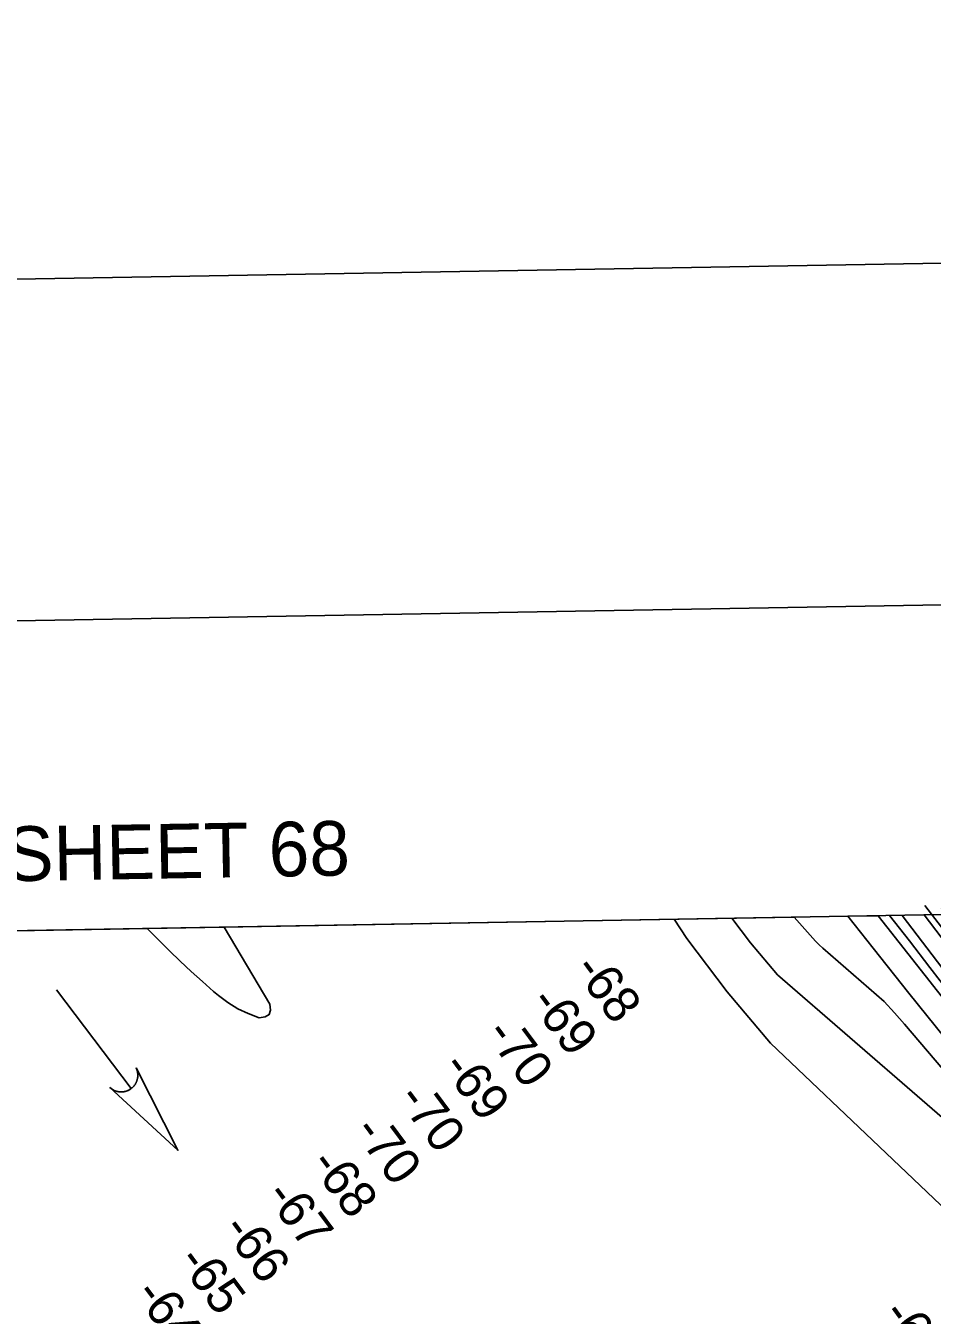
# Model space of a CAD drawing. Extents: x 3892998 to 3931244, y 278583 to 304547.
# Drawn here: x 3903445 to 3905104, y 301603 to 303964 of the extents above; entities that cross this region are included whole.
import ezdxf

# ---------------------------------------------------------------- set-up
doc = ezdxf.new("R2010")
doc.units = 0
for name, color, linetype in [('G-ANNO-NPLT', 7, 'Continuous'), ('V-ANNO-SYMB', 7, 'Continuous'), ('V-ANNO-TEXT', 7, 'Continuous'), ('V-GRID-FRAM', 7, 'Continuous'), ('V-RIVR-EDGE', 7, 'Continuous'), ('V-RIVR-JETY', 7, 'Continuous'), ('V-RIVR-RANG', 7, 'Continuous'), ('V-STRM-FLOW', 7, 'Continuous'), ('V-TOPO-DPTH', 7, 'Continuous'), ('V-TOPO-MAJR', 7, 'Continuous'), ('V-TOPO-MINR', 7, 'Continuous')]:
    doc.layers.add(name, color=color, linetype=linetype)

msp = doc.modelspace()

# ---------------------------------------------------------------- linework, layer by layer
at = {"layer": 'G-ANNO-NPLT'}
msp.add_lwpolyline([(3893999.8, 279166.3), (3930661, 279800.9), (3930242.7, 303964), (3893581.5, 303329.3)], close=True, dxfattribs=at)
at = {"layer": 'V-ANNO-SYMB'}
msp.add_lwpolyline([(3896738.7, 279838.8), (3929816.9, 280411.4), (3929420.3, 303324.6), (3896342.1, 302752), (3896738.7, 279838.8)], dxfattribs=at)
at = {"layer": 'V-GRID-FRAM'}
msp.add_lwpolyline([(3896958.4, 302195.2), (3928823.6, 302746.7), (3929146.3, 284567.1), (3897265.1, 284015.2), (3896958.4, 302195.2)], dxfattribs=at)
at = {"layer": 'V-RIVR-EDGE'}
msp.add_spline([(3901800, 302280.8), (3901821.4, 302255.3), (3901852.8, 302218.4), (3901878.5, 302180.9), (3901907.5, 302131.8), (3901945.2, 302080.2), (3901978.6, 302034.5), (3902005.7, 302000.4), (3902060.9, 301932.8), (3902101.6, 301884.6), (3902148.1, 301829.1), (3902188.3, 301780.9), (3902273, 301676.3), (3902336.4, 301599.9), (3902373.2, 301550.3), (3902435.7, 301461.7), (3902481.2, 301400.4), (3902498.1, 301370.8), (3902573.6, 301268.6), (3902614.7, 301212.2), (3902639.9, 301174.7), (3902676.7, 301122.7), (3902702.3, 301090.1), (3902717.8, 301067.7), (3902729.4, 301058.9), (3902740.6, 301042.4), (3902748.8, 301021), (3902799.1, 300946.6), (3902823.3, 300904.7), (3902856.2, 300858.5), (3902877.5, 300828.8), (3902907.5, 300791.9), (3902953, 300723.8), (3902991.2, 300669.3), (3903039.1, 300603.1), (3903064.8, 300571.5), (3903083.2, 300547.6), (3903091.4, 300530.1), (3903107.8, 300506.3), (3903122.8, 300483.4), (3903163.5, 300427.5), (3903201.7, 300377.9), (3903235.1, 300335), (3903245.8, 300316.1), (3903281.6, 300261.1), (3903312.6, 300219.8), (3903345.5, 300170.6), (3903361.4, 300144.9), (3903395.3, 300097.2), (3903411.7, 300069.9), (3903428.6, 300032), (3903446.5, 299998), (3903470.2, 299963.4), (3903493.5, 299926.5), (3903530.2, 299871.5), (3903555.4, 299838.9), (3903589.3, 299796.1), (3903617.9, 299763), (3903645, 299729.9), (3903672.1, 299699.2), (3903702.1, 299649.6), (3903724.3, 299620.4), (3903758.3, 299583.4), (3903801.4, 299535.7), (3903821.2, 299511.9), (3903855.1, 299466.7), (3903910.3, 299394.6), (3903941.2, 299339.2), (3903956.2, 299315.9), (3903981.9, 299275.5), (3904009.4, 299236.1), (3904049.1, 299189.9), (3904076.7, 299156.3)], degree=3, dxfattribs=at)
at = {"layer": 'V-RIVR-JETY'}
msp.add_lwpolyline([(3905091, 302353.3), (3905305.2, 302075.1), (3905614.1, 301666), (3905850.6, 301351.6), (3905895.1, 301290.4), (3905914.6, 301287.6), (3905920.2, 301287.6), (3905920.2, 301293.2), (3905914.6, 301301.5), (3905786.6, 301462.9), (3905383.1, 302002.7), (3905121.6, 302347.7)], dxfattribs=at)
at = {"layer": 'V-STRM-FLOW'}
msp.add_line((3903501.2, 302199.1), (3903638.1, 302018.1), dxfattribs=at)
msp.add_lwpolyline([(3903646.9, 302056.1), (3903723.5, 301905.1), (3903599.1, 302019.9), (3903601.4, 302018), (3903603.8, 302016.3), (3903604.9, 302015.7), (3903605.8, 302015.2), (3903606.9, 302014.7), (3903608, 302014.2), (3903609, 302013.8), (3903610.4, 302013.3), (3903611.9, 302012.9), (3903612.7, 302012.7), (3903613.8, 302012.5), (3903615.3, 302012.2), (3903616.4, 302012.1), (3903617.6, 302012), (3903618.5, 302011.9), (3903619.3, 302011.9), (3903620.4, 302011.9), (3903621.4, 302011.9), (3903622.4, 302012), (3903623.3, 302012.1), (3903624.5, 302012.3), (3903625.6, 302012.5), (3903626.5, 302012.7), (3903627.6, 302012.9), (3903628.5, 302013.2), (3903629.3, 302013.5), (3903630, 302013.7), (3903630.9, 302014), (3903631.8, 302014.4), (3903632.7, 302014.8), (3903633.6, 302015.3), (3903634.4, 302015.7), (3903635.3, 302016.2), (3903636, 302016.6), (3903637, 302017.3), (3903638.1, 302018.1), (3903638.4, 302018.3), (3903638.9, 302018.7), (3903639.5, 302019.2), (3903640, 302019.6), (3903640.5, 302020.1), (3903641, 302020.6), (3903641.5, 302021.1), (3903641.9, 302021.5), (3903642.5, 302022.1), (3903643, 302022.7), (3903643.3, 302023.1), (3903644.1, 302024.2), (3903644.6, 302024.7), (3903644.8, 302025.2), (3903645.3, 302025.8), (3903645.7, 302026.4), (3903646.1, 302027.1), (3903646.5, 302027.9), (3903646.9, 302028.6), (3903647.2, 302029.2), (3903647.4, 302029.7), (3903647.7, 302030.4), (3903648, 302031.1), (3903648.3, 302031.8), (3903648.6, 302032.6), (3903648.8, 302033.3), (3903649.1, 302034.3), (3903649.3, 302035), (3903649.5, 302035.8), (3903649.6, 302036.6), (3903649.7, 302037.3), (3903649.9, 302038), (3903650, 302039), (3903650, 302039), (3903650.1, 302039.7), (3903650.1, 302040.1), (3903650.1, 302040.8), (3903650.2, 302041.7), (3903650.2, 302042.3), (3903650.2, 302043), (3903650.1, 302043.7), (3903650.1, 302044.5), (3903650.1, 302045), (3903650, 302045.7), (3903649.9, 302046.7), (3903649.8, 302047.3), (3903649.7, 302047.7), (3903649.6, 302048.1), (3903649.5, 302048.6), (3903649.4, 302049.3), (3903649.2, 302049.9), (3903649.1, 302050.5), (3903648.9, 302051.1), (3903648.6, 302051.9), (3903648.5, 302052.4), (3903648.2, 302053.2), (3903647.9, 302054), (3903647.6, 302054.6), (3903647.4, 302055.1), (3903647.2, 302055.6), (3903647, 302055.9)], close=True, dxfattribs=at)
at = {"layer": 'V-TOPO-DPTH'}
msp.add_line((3904949.8, 302333.5), (3905005.5, 302334.5), dxfattribs=at)
for points in [[(3902499.3, 301592.9), (3902490.2, 301606.6), (3902481.3, 301620.3), (3902458.1, 301656.9), (3902437.8, 301689.1), (3902417.8, 301721.5), (3902398.1, 301754), (3902378.6, 301786.7), (3902153.3, 302168.7), (3902108, 302241.2), (3902079.2, 302283.8), (3904851.4, 302331.8)], [(3904851.4, 302331.8), (3904891, 302288.1), (3904897.5, 302281.5), (3904904.4, 302275.3), (3905016.4, 302177.4), (3905035.4, 302156.9), (3905053.9, 302135.9), (3905334.6, 301806.2)], [(3904851.4, 302331.8), (3904891, 302288.1), (3904897.5, 302281.5), (3904904.4, 302275.3), (3905016.4, 302177.4), (3905035.4, 302156.9), (3905053.9, 302135.9), (3905334.6, 301806.2)], [(3905127.6, 302111.2), (3905061.7, 302193), (3904996.1, 302275.1), (3904949.8, 302333.5)], [(3905127.6, 302111.2), (3905061.7, 302193), (3904996.1, 302275.1), (3904949.8, 302333.5)], [(3905130, 302176.4), (3905005.5, 302334.5)], [(3905005.5, 302334.5), (3905130, 302176.4)], [(3905049.4, 302335.2), (3905415.9, 301853.8)]]:
    msp.add_lwpolyline(points, dxfattribs=at)
at = {"layer": 'V-TOPO-MAJR'}
msp.add_lwpolyline([(3905218.5, 301882.1), (3904820.9, 302226.5), (3904771.8, 302284.8), (3904737.5, 302329.8)], dxfattribs=at)
at = {"layer": 'V-TOPO-MINR'}
for points in [[(3905334.6, 301806.2), (3905053.9, 302135.9), (3905035.4, 302156.9), (3905016.4, 302177.4), (3904904.4, 302275.3), (3904897.5, 302281.5), (3904891, 302288.1), (3904851.4, 302331.8)], [(3905127.6, 302111.2), (3905061.7, 302193), (3904996.1, 302275.1), (3904949.8, 302333.5)], [(3905130, 302176.4), (3905005.5, 302334.5)], [(3905137.9, 302191), (3905100.2, 302239.7), (3905062.5, 302288.3), (3905026.1, 302334.8)], [(3905415.9, 301853.8), (3905049.4, 302335.2)], [(3905173.5, 302226.3), (3905089.9, 302335.9)], [(3903667.6, 302311.3), (3903708.3, 302270.5), (3903728, 302251.3), (3903747.9, 302232.4), (3903768.3, 302214), (3903789, 302196), (3903797.8, 302188.6), (3903815, 302175.7), (3903833.1, 302164.3), (3903852.4, 302155.3), (3903872.6, 302147.8), (3903883.4, 302149.3), (3903890.8, 302153.5), (3903893.1, 302161.7), (3903892, 302172.6), (3903808.5, 302313.7)], [(3905231.7, 301698.3), (3904808.5, 302101.4), (3904729.3, 302195.4), (3904655, 302292.8), (3904631.9, 302328)]]:
    msp.add_lwpolyline(points, dxfattribs=at)

# ---------------------------------------------------------------- texts
at = {"layer": 'V-ANNO-TEXT'}
msp.add_text('JOINS SHEET 68', height=100, rotation=0.9917, dxfattribs=at).set_placement((3902976.7, 302390.1))
at = {"layer": 'V-RIVR-RANG'}
for s, rotation, p in [('-68', 306.6043, (3904445.6, 302236.4)), ('-69', 306.6043, (3904365.6, 302176.3)), ('-70', 306.6043, (3904284.2, 302118.2)), ('-69', 306.6043, (3904204.8, 302057.5)), ('-70', 306.6043, (3904123.4, 301999.3)), ('-70', 306.6043, (3904043, 301939.9)), ('-68', 306.6043, (3903963, 301879.8)), ('-67', 306.6043, (3903881.3, 301822.1)), ('-66', 306.6043, (3903802.5, 301760.5)), ('-65', 306.6043, (3903721.1, 301702.4)), ('-64', 306.6043, (3903641.8, 301641.5)), ('-66', 306.0727, (3905010.2, 301604.6))]:
    msp.add_text(s, height=67, rotation=rotation, dxfattribs=at).set_placement(p)

doc.saveas('drawing.dxf')
